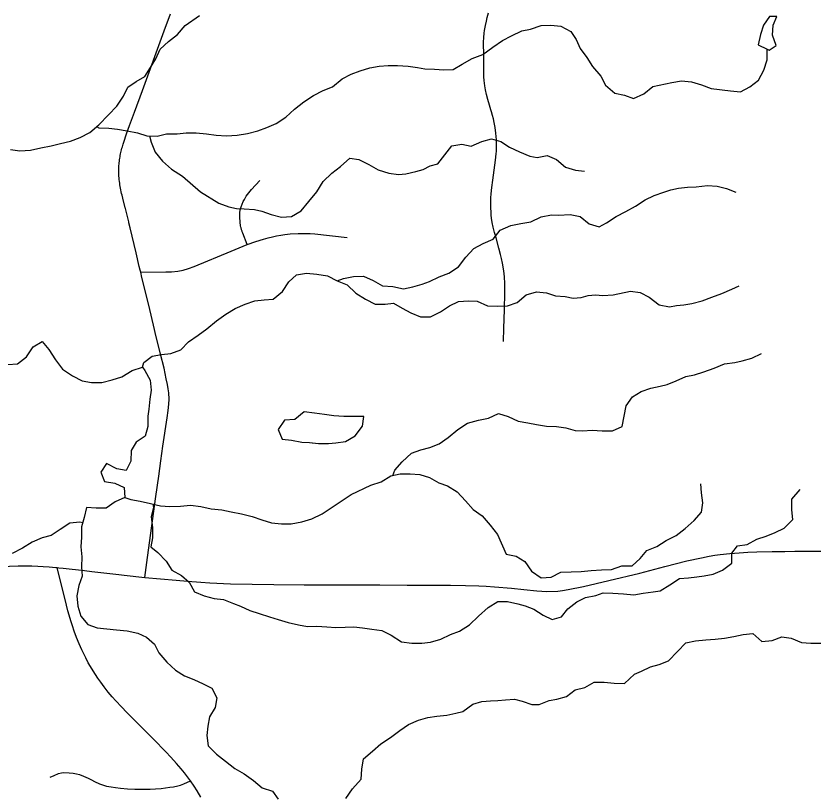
# Model space of a CAD drawing. Extents: x 0 to 34, y 0 to 22.
# Drawn here: x 8.157 to 8.682, y 19.07 to 19.582 of the extents above; entities that cross this region are included whole.
import ezdxf

# ---------------------------------------------------------------- set-up
doc = ezdxf.new("R2010")
doc.units = 0
for name, color, linetype in [('GM_X_Minor_Lake', 7, 'Continuous'), ('GM_X_Minor_River', 7, 'Continuous'), ('GM_X_State_Route', 7, 'Continuous'), ('GM_X_Township_Road', 7, 'Continuous')]:
    doc.layers.add(name, color=color, linetype=linetype)

msp = doc.modelspace()

# ---------------------------------------------------------------- linework, layer by layer
at = {"layer": 'GM_X_Minor_Lake'}
for points in [[(8.65619, 19.58134), (8.65353, 19.58134), (8.64954, 19.57563), (8.64765, 19.56935), (8.64594, 19.5625), (8.65204, 19.55963)], [(8.6562, 19.58134), (8.65353, 19.58134), (8.64954, 19.57563), (8.64765, 19.56935), (8.64594, 19.5625), (8.65203, 19.55963)], [(8.65204, 19.55963), (8.65318, 19.55909), (8.65793, 19.56214), (8.65545, 19.56898), (8.65601, 19.57545), (8.65828, 19.58135), (8.65619, 19.58134)], [(8.38624, 19.31776), (8.37919, 19.31763), (8.3731, 19.31762), (8.36663, 19.31818), (8.36035, 19.31893), (8.35388, 19.31988), (8.34703, 19.32082), (8.34095, 19.31568), (8.3341, 19.31529), (8.32992, 19.3092), (8.3326, 19.30274), (8.33869, 19.30198), (8.34554, 19.30085), (8.35048, 19.30048), (8.35246, 19.30026)], [(8.38624, 19.31776), (8.37919, 19.31763), (8.3731, 19.31762), (8.36663, 19.31818), (8.36035, 19.31893), (8.35388, 19.31988), (8.34703, 19.32082), (8.34095, 19.31568), (8.3341, 19.31529), (8.32992, 19.3092), (8.3326, 19.30274), (8.33869, 19.30198), (8.34554, 19.30085), (8.35048, 19.30048), (8.35246, 19.30026)], [(8.35224, 19.30031), (8.35638, 19.29991), (8.36304, 19.29992), (8.3678, 19.30031), (8.37426, 19.30127), (8.38054, 19.30489), (8.38547, 19.31136), (8.38623, 19.31764)], [(8.35246, 19.30026), (8.35638, 19.29991), (8.36304, 19.29992), (8.3678, 19.30031), (8.37426, 19.30127), (8.38054, 19.30489), (8.38547, 19.31136), (8.38624, 19.31776)]]:
    msp.add_lwpolyline(points, dxfattribs=at)
at = {"layer": 'GM_X_Minor_River'}
for points in [[(8.15367, 19.49363), (8.15976, 19.49268), (8.1668, 19.49326), (8.17365, 19.49479), (8.18049, 19.49594), (8.18658, 19.49747), (8.19305, 19.49919), (8.19951, 19.50148), (8.20578, 19.50491), (8.21187, 19.50986), (8.21813, 19.51653), (8.22364, 19.52224), (8.22801, 19.52871), (8.23085, 19.53461), (8.23637, 19.53842), (8.24207, 19.54166), (8.24587, 19.54756), (8.24928, 19.55346), (8.25213, 19.55973), (8.25764, 19.56488), (8.26353, 19.56945), (8.26866, 19.57535), (8.27819, 19.58195)], [(8.21035, 19.50884), (8.21187, 19.50796), (8.21834, 19.50759), (8.22405, 19.50703), (8.23052, 19.50589), (8.23737, 19.50457), (8.24346, 19.50268), (8.25031, 19.50249), (8.25639, 19.50402), (8.26343, 19.50403), (8.26933, 19.50461), (8.2758, 19.50462), (8.28265, 19.50405), (8.28912, 19.50311), (8.29597, 19.50255), (8.30282, 19.50313), (8.30966, 19.50409), (8.31651, 19.506), (8.3224, 19.5081), (8.32868, 19.51077), (8.33495, 19.51496), (8.34065, 19.5201), (8.34692, 19.52505), (8.3532, 19.52924), (8.35947, 19.53248), (8.36574, 19.53496), (8.37201, 19.54011), (8.37791, 19.54316), (8.38399, 19.54545), (8.39027, 19.54735), (8.39635, 19.5485), (8.40225, 19.54889), (8.40853, 19.5489), (8.41557, 19.54853), (8.42166, 19.54758), (8.42642, 19.54683), (8.43289, 19.54665), (8.43897, 19.54609), (8.44525, 19.54628), (8.45115, 19.5499), (8.45761, 19.55352), (8.46464, 19.55619), (8.4713, 19.56096), (8.47757, 19.56553), (8.48365, 19.56858), (8.4903, 19.57182), (8.4962, 19.57297), (8.50305, 19.57526), (8.50952, 19.57546), (8.51598, 19.57489), (8.52265, 19.57129), (8.52608, 19.56616), (8.52875, 19.56027), (8.53314, 19.55419), (8.53695, 19.5483), (8.54248, 19.54203), (8.54553, 19.53595), (8.55163, 19.53082), (8.55791, 19.5295), (8.564, 19.52722), (8.57065, 19.53027), (8.57673, 19.53504), (8.58929, 19.53771), (8.59556, 19.53886), (8.60222, 19.53811), (8.60869, 19.53622), (8.61498, 19.53375), (8.62791, 19.53225), (8.63438, 19.53168), (8.64066, 19.53493), (8.64617, 19.53931), (8.64977, 19.54597), (8.65186, 19.55281), (8.65203, 19.55963)], [(8.24519, 19.50263), (8.24632, 19.4985), (8.2488, 19.49184), (8.25376, 19.48595), (8.25966, 19.48064), (8.2669, 19.47608), (8.27871, 19.46583), (8.2909, 19.45824), (8.29737, 19.45577), (8.30251, 19.45464), (8.30745, 19.45445), (8.3143, 19.45408), (8.31906, 19.45295), (8.32534, 19.45086), (8.332, 19.44897), (8.33866, 19.44955), (8.34512, 19.45317), (8.35006, 19.45926), (8.35538, 19.46573), (8.35956, 19.47258), (8.36526, 19.47792), (8.37096, 19.48249), (8.37704, 19.48801), (8.38313, 19.48707), (8.3896, 19.48365), (8.39588, 19.48024), (8.40273, 19.47796), (8.4092, 19.47721), (8.41396, 19.4776), (8.42062, 19.47912), (8.42537, 19.48046), (8.43012, 19.48275), (8.43507, 19.48409), (8.43963, 19.49018), (8.44437, 19.49608), (8.45084, 19.49723), (8.45712, 19.4959), (8.46397, 19.49896), (8.47043, 19.50068), (8.47652, 19.49897), (8.48224, 19.49517), (8.4889, 19.49214), (8.49575, 19.4893), (8.50051, 19.48835), (8.50698, 19.48969), (8.51326, 19.48704), (8.51916, 19.48191), (8.52564, 19.48002), (8.53172, 19.47945)], [(8.36881, 19.40717), (8.37297, 19.40852), (8.37943, 19.40985), (8.38609, 19.41005), (8.39237, 19.4074), (8.39866, 19.40379), (8.40551, 19.40342), (8.41236, 19.40191), (8.41863, 19.40306), (8.42472, 19.40497), (8.42947, 19.40668), (8.43594, 19.40973), (8.44221, 19.41222), (8.44867, 19.41641), (8.45361, 19.42269), (8.45874, 19.4284), (8.46501, 19.43164), (8.47148, 19.4345), (8.47623, 19.4404), (8.48307, 19.44345), (8.48973, 19.44479), (8.49639, 19.44594), (8.50323, 19.44918), (8.50989, 19.45052), (8.51464, 19.45034), (8.52225, 19.45073), (8.52872, 19.4494), (8.53463, 19.44466), (8.54129, 19.44276), (8.54623, 19.44524), (8.5525, 19.44943), (8.55878, 19.45286), (8.56524, 19.4563), (8.5717, 19.46049), (8.5776, 19.46335), (8.58387, 19.46544), (8.58863, 19.46697), (8.59357, 19.46812), (8.59947, 19.4687), (8.60518, 19.46909), (8.61259, 19.46986), (8.61906, 19.46948), (8.62515, 19.46797), (8.63125, 19.4655)], [(8.24045, 19.35016), (8.24139, 19.35321), (8.2469, 19.3574), (8.25318, 19.35855), (8.25927, 19.35912), (8.26573, 19.3616), (8.27086, 19.36693), (8.27713, 19.37132), (8.28302, 19.37551), (8.2893, 19.38065), (8.29538, 19.38503), (8.30165, 19.38884), (8.30811, 19.3917), (8.31458, 19.3938), (8.32067, 19.39457), (8.32656, 19.39496), (8.33283, 19.4001), (8.33701, 19.40638), (8.34195, 19.41114), (8.34861, 19.4121), (8.35527, 19.41154), (8.36231, 19.4104), (8.36878, 19.40718), (8.37526, 19.40453), (8.38116, 19.39902), (8.38744, 19.39503), (8.39373, 19.39162), (8.40039, 19.39162), (8.4059, 19.39239), (8.41162, 19.38898), (8.41733, 19.38594), (8.42361, 19.38329), (8.43027, 19.3833), (8.43673, 19.38654), (8.44281, 19.39054), (8.44871, 19.3934), (8.45537, 19.39398), (8.46107, 19.3936), (8.46774, 19.39057), (8.47459, 19.39039), (8.48087, 19.39059), (8.48733, 19.39287), (8.49322, 19.39783), (8.50007, 19.39974), (8.50654, 19.39917), (8.51263, 19.39728), (8.51891, 19.39672), (8.52423, 19.39558), (8.52937, 19.39616), (8.53413, 19.3975), (8.53888, 19.39788), (8.54383, 19.39751), (8.55049, 19.3979), (8.5619, 19.40019), (8.56837, 19.39944), (8.57427, 19.39641), (8.58094, 19.39128), (8.5876, 19.38996), (8.59235, 19.39072), (8.59711, 19.3913), (8.60243, 19.39207), (8.60909, 19.39398), (8.61556, 19.39627), (8.62221, 19.39875), (8.62867, 19.40161), (8.63362, 19.40371)], [(8.15179, 19.35195), (8.15825, 19.35234), (8.16414, 19.3571), (8.16851, 19.36357), (8.1744, 19.367), (8.17879, 19.36188), (8.18336, 19.35504), (8.18794, 19.34877), (8.19441, 19.3444), (8.20089, 19.34118), (8.20698, 19.34004), (8.21382, 19.34005), (8.22048, 19.34177), (8.22695, 19.34387), (8.23379, 19.34806), (8.24045, 19.35017)], [(8.40545, 19.27877), (8.40682, 19.28229), (8.41157, 19.28781), (8.41765, 19.29352), (8.42393, 19.29581), (8.42982, 19.29715), (8.43591, 19.29963), (8.4418, 19.30382), (8.44826, 19.30916), (8.45453, 19.31335), (8.46176, 19.31526), (8.46842, 19.3166), (8.47507, 19.31965), (8.48135, 19.31775), (8.48801, 19.31453), (8.4943, 19.3134), (8.5, 19.31245), (8.50666, 19.31132), (8.51332, 19.31114), (8.51941, 19.31019), (8.5255, 19.30849), (8.53026, 19.30831), (8.53673, 19.30869), (8.5432, 19.30813), (8.55005, 19.30833), (8.55651, 19.311), (8.55915, 19.3247), (8.56333, 19.3306), (8.56903, 19.33422), (8.57531, 19.33632), (8.58139, 19.33766), (8.58615, 19.3388), (8.59204, 19.34128), (8.59832, 19.34414), (8.60421, 19.3451), (8.6103, 19.34701), (8.61696, 19.34949), (8.6238, 19.35235), (8.63065, 19.35331), (8.6354, 19.35446), (8.64187, 19.35618), (8.64814, 19.35923)], [(8.24045, 19.35016), (8.24216, 19.34788), (8.24559, 19.34161), (8.24637, 19.33496), (8.24542, 19.32906), (8.24467, 19.32259), (8.24411, 19.31784), (8.24412, 19.31099), (8.24241, 19.30472), (8.23633, 19.30072), (8.2331, 19.2952), (8.23293, 19.28835), (8.22989, 19.28207), (8.22361, 19.2832), (8.21695, 19.28681), (8.21315, 19.2811), (8.21563, 19.27483), (8.22229, 19.2737), (8.22857, 19.27085), (8.22896, 19.26439), (8.2225, 19.26134), (8.21661, 19.25733), (8.21014, 19.25733), (8.20367, 19.2577), (8.20216, 19.25123), (8.20045, 19.24495), (8.20046, 19.23811), (8.1999, 19.23183), (8.20067, 19.22518), (8.20049, 19.21871), (8.20088, 19.21244), (8.19861, 19.20635), (8.19729, 19.1995), (8.19787, 19.19266), (8.19997, 19.18619), (8.20454, 19.18068), (8.21064, 19.17841), (8.2171, 19.17785), (8.22338, 19.1771), (8.23042, 19.17634), (8.23747, 19.17483), (8.24318, 19.17218), (8.24851, 19.16762), (8.25137, 19.16192), (8.25652, 19.15584), (8.26223, 19.15052), (8.26833, 19.14673), (8.27442, 19.14426), (8.28051, 19.14161), (8.28622, 19.13876), (8.28947, 19.1323), (8.28852, 19.12602), (8.28473, 19.11974), (8.2836, 19.11366), (8.28303, 19.10757), (8.2838, 19.10073), (8.28933, 19.09522), (8.29523, 19.09047), (8.30133, 19.08573), (8.30742, 19.08212), (8.31371, 19.07775), (8.31942, 19.07301), (8.32627, 19.07073), (8.3299, 19.0656)], [(8.22896, 19.26439), (8.23277, 19.26306), (8.23905, 19.26193), (8.2459, 19.26041), (8.25237, 19.2589), (8.25865, 19.25834), (8.2655, 19.25854), (8.27216, 19.2593), (8.27901, 19.25836), (8.28586, 19.25685), (8.29271, 19.2561), (8.29899, 19.25477), (8.30584, 19.25345), (8.31269, 19.25175), (8.31917, 19.24948), (8.32545, 19.24758), (8.33211, 19.24702), (8.33857, 19.24703), (8.34542, 19.24818), (8.35208, 19.25028), (8.35892, 19.25352), (8.37147, 19.2619), (8.37793, 19.26628), (8.39086, 19.27238), (8.3977, 19.27467), (8.40417, 19.27848), (8.41025, 19.27982), (8.41691, 19.27983), (8.42319, 19.27946), (8.42947, 19.27738), (8.43575, 19.27396), (8.44146, 19.27207), (8.44775, 19.26808), (8.45327, 19.26219), (8.45823, 19.25649), (8.46432, 19.25232), (8.46947, 19.24605), (8.47442, 19.23997), (8.48015, 19.22705), (8.48662, 19.22572), (8.49233, 19.22212), (8.49672, 19.21585), (8.50319, 19.21129), (8.50966, 19.21187), (8.51613, 19.21511), (8.52297, 19.21531), (8.52944, 19.21551), (8.5361, 19.21628), (8.54295, 19.21666), (8.54942, 19.21686), (8.55626, 19.21934), (8.56311, 19.21935), (8.56824, 19.22411), (8.57261, 19.22944), (8.57926, 19.23192), (8.58554, 19.23592), (8.592, 19.23935), (8.59789, 19.24393), (8.60397, 19.24907), (8.60872, 19.25459), (8.60966, 19.26087), (8.6087, 19.26733), (8.60831, 19.27341)], [(8.24747, 19.26005), (8.24781, 19.25756), (8.2463, 19.25148), (8.24707, 19.24463), (8.24708, 19.23778), (8.24594, 19.23189), (8.25071, 19.22809), (8.25604, 19.22239), (8.25985, 19.2165), (8.26633, 19.2129), (8.27128, 19.20853), (8.27491, 19.20207), (8.28119, 19.19961), (8.28766, 19.19771), (8.29394, 19.19715), (8.30041, 19.1945), (8.30517, 19.1926), (8.31126, 19.18994), (8.31735, 19.18786), (8.32421, 19.18559), (8.32991, 19.18388), (8.33639, 19.18199), (8.34324, 19.18048), (8.34933, 19.17934), (8.35541, 19.17954), (8.36188, 19.17917), (8.36797, 19.17861), (8.37406, 19.1788), (8.37977, 19.179), (8.38548, 19.17844), (8.39156, 19.17749), (8.39823, 19.17655), (8.40432, 19.17352), (8.41117, 19.16915), (8.41802, 19.16821), (8.42449, 19.16822), (8.4302, 19.16898), (8.43705, 19.17089), (8.44351, 19.17395), (8.4494, 19.17624), (8.45587, 19.18043), (8.46176, 19.18614), (8.46822, 19.19185), (8.47468, 19.19585), (8.48096, 19.19567), (8.48781, 19.19416), (8.49257, 19.19283), (8.49828, 19.19075), (8.50437, 19.18676), (8.51046, 19.18392), (8.51655, 19.18564), (8.52073, 19.19097), (8.52662, 19.19554), (8.53232, 19.1984), (8.53917, 19.19974), (8.54392, 19.20145), (8.55039, 19.20127), (8.55724, 19.2009), (8.56409, 19.20015), (8.57037, 19.2013), (8.57683, 19.20207), (8.58159, 19.20283), (8.58786, 19.20683), (8.59432, 19.21102), (8.60022, 19.21141), (8.60555, 19.21199), (8.61049, 19.21276), (8.61639, 19.21371), (8.62247, 19.21638), (8.62875, 19.22096), (8.62874, 19.22761), (8.63234, 19.23237), (8.63881, 19.23333), (8.64527, 19.23695), (8.65136, 19.23886), (8.65725, 19.24115), (8.66315, 19.2442), (8.66885, 19.24991), (8.66827, 19.25618), (8.66826, 19.26322), (8.67376, 19.2695)], [(8.2012, 19.24771), (8.19931, 19.248), (8.19265, 19.24742), (8.18638, 19.24323), (8.1803, 19.23922), (8.1744, 19.2377), (8.16794, 19.23484), (8.16147, 19.23102), (8.15463, 19.2274)], [(8.37441, 19.06604), (8.37897, 19.07232), (8.38467, 19.07879), (8.38504, 19.08526), (8.38617, 19.0921), (8.39206, 19.09725), (8.39757, 19.10201), (8.40385, 19.1062), (8.41012, 19.11077), (8.41582, 19.11477), (8.42228, 19.11763), (8.42856, 19.11935), (8.43446, 19.12031), (8.44092, 19.12089), (8.44682, 19.12223), (8.45157, 19.12318), (8.45803, 19.12814), (8.46412, 19.12985), (8.46983, 19.13024), (8.47458, 19.13063), (8.47953, 19.13101), (8.48562, 19.1314), (8.49056, 19.13008), (8.49704, 19.1278), (8.50179, 19.128), (8.50845, 19.13048), (8.51339, 19.13144), (8.51986, 19.13316), (8.52556, 19.13754), (8.53184, 19.13907), (8.53811, 19.1425), (8.54458, 19.14251), (8.55124, 19.14194), (8.5579, 19.14176), (8.56455, 19.14785), (8.5693, 19.14995), (8.57519, 19.15281), (8.5809, 19.15415), (8.58698, 19.15663), (8.59287, 19.16272), (8.59838, 19.16843), (8.60485, 19.16977), (8.61151, 19.17054), (8.61778, 19.17093), (8.62387, 19.1717), (8.62996, 19.17266), (8.63623, 19.174), (8.64251, 19.17457), (8.64842, 19.16945), (8.65526, 19.17003), (8.66154, 19.17251), (8.66782, 19.17156), (8.67448, 19.16872), (8.68076, 19.16835), (8.68723, 19.16835)]]:
    msp.add_lwpolyline(points, dxfattribs=at)
at = {"layer": 'GM_X_State_Route'}
for points in [[(8.24219, 19.21162), (8.24391, 19.22475), (8.24942, 19.26491), (8.25121, 19.2783), (8.25266, 19.28857), (8.25399, 19.29805), (8.25677, 19.31674), (8.25737, 19.32157), (8.2579, 19.32588), (8.25803, 19.3292), (8.25791, 19.33322), (8.25757, 19.33596), (8.25705, 19.33873), (8.25624, 19.34252), (8.25474, 19.34942), (8.25247, 19.3588), (8.24901, 19.37305), (8.24855, 19.37495), (8.24466, 19.39104), (8.24022, 19.40936), (8.2394, 19.41271), (8.23906, 19.41413), (8.23847, 19.41661), (8.23631, 19.42562), (8.23241, 19.4419), (8.23157, 19.4454), (8.23145, 19.44588), (8.2293, 19.45485), (8.22922, 19.45519), (8.2277, 19.4615), (8.22712, 19.46359), (8.22683, 19.4647), (8.22657, 19.46582), (8.22632, 19.46695), (8.22609, 19.46808), (8.22589, 19.46921), (8.2257, 19.47035), (8.22554, 19.47149), (8.22539, 19.47263), (8.22526, 19.47377), (8.22516, 19.47492), (8.22507, 19.47607), (8.22501, 19.47718), (8.22498, 19.47815), (8.22508, 19.483), (8.22514, 19.48397), (8.22523, 19.48493), (8.22534, 19.4859), (8.22545, 19.48686), (8.22559, 19.48782), (8.22575, 19.48878), (8.22592, 19.48973), (8.2261, 19.49068), (8.22631, 19.49163), (8.22653, 19.49257), (8.22677, 19.49351), (8.22702, 19.49445), (8.22729, 19.49538), (8.22757, 19.49631), (8.22787, 19.49723), (8.22821, 19.49837), (8.23011, 19.50393), (8.23208, 19.50939), (8.23529, 19.51828), (8.24053, 19.53256), (8.25487, 19.57176), (8.25896, 19.58294)], [(8.24219, 19.21162), (8.26267, 19.20977), (8.27016, 19.2091), (8.27891, 19.20844), (8.28501, 19.20804), (8.29853, 19.20745), (8.31289, 19.2071), (8.32712, 19.20696), (8.34704, 19.20685), (8.39683, 19.20671), (8.41478, 19.20659), (8.43188, 19.20652), (8.44341, 19.20645), (8.45335, 19.20632), (8.4621, 19.20606), (8.46693, 19.20586), (8.47244, 19.20552), (8.4835, 19.20453), (8.49166, 19.20367), (8.50027, 19.20281), (8.5069, 19.20241), (8.51406, 19.20261), (8.51724, 19.20301), (8.52096, 19.20364), (8.53103, 19.20566), (8.54766, 19.20957), (8.56801, 19.21447), (8.58464, 19.21878), (8.59916, 19.22249), (8.6087, 19.22461), (8.61374, 19.22567), (8.61745, 19.22627), (8.62096, 19.22674), (8.62739, 19.2274), (8.63342, 19.22793), (8.63919, 19.22833), (8.64522, 19.22859), (8.65536, 19.22866), (8.66371, 19.22879), (8.67014, 19.22885), (8.69579, 19.22892)], [(8.13988, 19.21811), (8.14622, 19.21865), (8.15292, 19.21902), (8.15876, 19.21924), (8.16323, 19.21929), (8.16774, 19.21924), (8.17162, 19.21913), (8.17519, 19.21892), (8.17917, 19.21859), (8.18128, 19.21841), (8.18339, 19.2182), (8.18432, 19.21809)], [(8.18432, 19.21809), (8.18549, 19.21795), (8.18824, 19.21765), (8.20236, 19.21613), (8.2072, 19.21553), (8.22493, 19.21353), (8.22848, 19.21314), (8.24219, 19.21162)], [(8.27906, 19.06677), (8.27656, 19.07097), (8.27457, 19.07415), (8.27217, 19.0777), (8.27021, 19.08023), (8.26816, 19.08287), (8.26595, 19.08554), (8.26299, 19.08901), (8.25916, 19.09325), (8.25584, 19.0968), (8.24772, 19.10511), (8.23347, 19.11927), (8.2302, 19.12259), (8.22664, 19.12637), (8.22295, 19.13039), (8.22064, 19.13301), (8.21802, 19.13606), (8.21529, 19.13957), (8.21309, 19.14256), (8.2111, 19.14533), (8.20957, 19.14762), (8.20801, 19.15004), (8.20634, 19.15285), (8.20487, 19.15539), (8.20326, 19.15857), (8.20058, 19.16397), (8.19883, 19.16784), (8.19707, 19.172), (8.19555, 19.17619), (8.1944, 19.17965), (8.19352, 19.18228), (8.19144, 19.18971), (8.19052, 19.19331), (8.18432, 19.21809)]]:
    msp.add_lwpolyline(points, dxfattribs=at)
at = {"layer": 'GM_X_Township_Road'}
for points in [[(8.47892, 19.38786), (8.47922, 19.39936), (8.47911, 19.40523), (8.47888, 19.40968), (8.47849, 19.41367), (8.47769, 19.41863), (8.47697, 19.42187), (8.47632, 19.42439), (8.47524, 19.42867), (8.47341, 19.4354), (8.47245, 19.43887), (8.47153, 19.44252), (8.47093, 19.44558), (8.47044, 19.4484), (8.47022, 19.45039), (8.4701, 19.45227), (8.46996, 19.45523), (8.46988, 19.45843), (8.46993, 19.46174), (8.4701, 19.46448), (8.47057, 19.46865), (8.47124, 19.47343), (8.47216, 19.4801), (8.47307, 19.48666), (8.47347, 19.49076), (8.47362, 19.49249), (8.47369, 19.49493), (8.47364, 19.49995), (8.4733, 19.50445), (8.47278, 19.50821), (8.47227, 19.51146), (8.4717, 19.51373), (8.47107, 19.51608), (8.47035, 19.51848), (8.46993, 19.51984), (8.46909, 19.52282), (8.46801, 19.52662), (8.46708, 19.52988), (8.46651, 19.53284), (8.46605, 19.53558), (8.4656, 19.53906), (8.46537, 19.54151), (8.46531, 19.54396), (8.46526, 19.55542), (8.4652, 19.56426), (8.46537, 19.56746), (8.4656, 19.57025), (8.46582, 19.57213), (8.46645, 19.57538), (8.46702, 19.57818), (8.46765, 19.5806), (8.46851, 19.58365)], [(8.30953, 19.43093), (8.30659, 19.43858), (8.30627, 19.43941), (8.30612, 19.43984), (8.30597, 19.44027), (8.30584, 19.4407), (8.30571, 19.44114), (8.30559, 19.44158), (8.30547, 19.44202), (8.30537, 19.44246), (8.3052, 19.44322), (8.30512, 19.44367), (8.30505, 19.44412), (8.30498, 19.44457), (8.30491, 19.44502), (8.30486, 19.44547), (8.30482, 19.44592), (8.30456, 19.44889), (8.30462, 19.45181), (8.30496, 19.45393), (8.30549, 19.45592), (8.3061, 19.45749), (8.30688, 19.4593), (8.30769, 19.46077), (8.30893, 19.46288), (8.31231, 19.46725), (8.31775, 19.47321)], [(8.2394, 19.41271), (8.25591, 19.4129), (8.25962, 19.4131), (8.26393, 19.4135), (8.26731, 19.41416), (8.27089, 19.41516), (8.2746, 19.41662), (8.29899, 19.42662), (8.30953, 19.43093), (8.31516, 19.43305), (8.32027, 19.43464), (8.32331, 19.43547), (8.3261, 19.43617), (8.32875, 19.4367), (8.33166, 19.43723), (8.33438, 19.43763), (8.33789, 19.43796), (8.343, 19.43829), (8.34784, 19.43836), (8.35095, 19.43822), (8.35413, 19.43802), (8.37541, 19.43564)], [(8.47831, 19.36714), (8.4786, 19.37587), (8.47892, 19.38786)], [(8.17977, 19.08006), (8.1824, 19.08121), (8.18522, 19.08236), (8.18716, 19.08292), (8.18872, 19.08315), (8.19237, 19.08296), (8.1949, 19.08259), (8.19707, 19.08218), (8.19897, 19.08167), (8.20173, 19.0807), (8.20487, 19.07932), (8.20699, 19.07821), (8.20902, 19.0772), (8.2122, 19.07567), (8.21428, 19.07489), (8.21686, 19.07415), (8.21986, 19.07355), (8.22273, 19.07317), (8.226, 19.07277), (8.23075, 19.0724), (8.23545, 19.07215), (8.23928, 19.07208), (8.24556, 19.07217), (8.24915, 19.07235), (8.25289, 19.07263), (8.2558, 19.07295), (8.25852, 19.07332), (8.26106, 19.07374), (8.26378, 19.07433), (8.26567, 19.07484), (8.26784, 19.07563), (8.27217, 19.0777)]]:
    msp.add_lwpolyline(points, dxfattribs=at)

doc.saveas('drawing.dxf')
